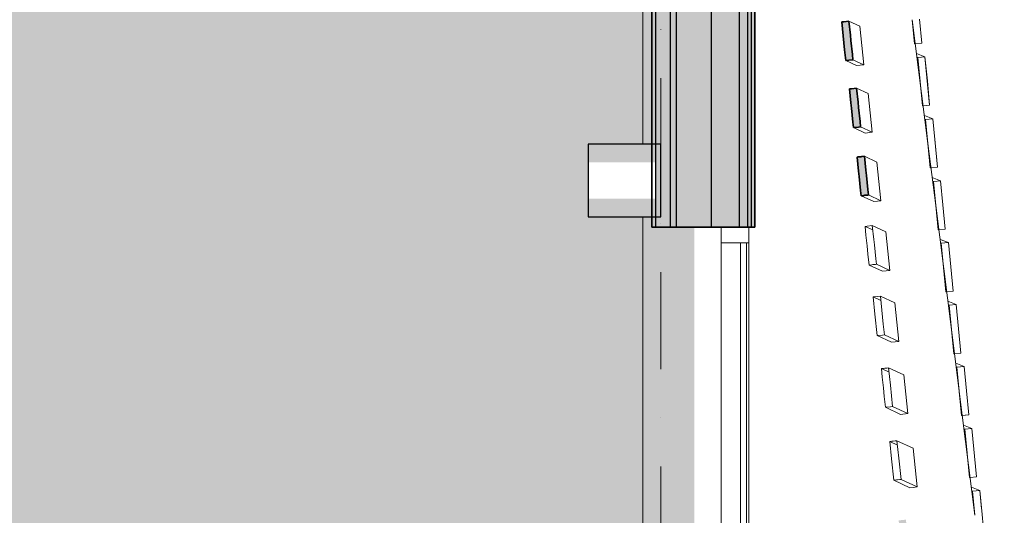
# Model space of a CAD drawing. Header units: millimetres. Extents: x -2530 to 151695, y -8763 to 71774.
# Tile 291 of 295: x 140855 to 144916, y 33369 to 35413. Entities that reach past the tile are written whole.
import ezdxf

# ---------------------------------------------------------------- set-up
doc = ezdxf.new("R2010")
doc.units = ezdxf.units.MM
doc.linetypes.add('RR_Level', pattern=[800, 400, -200, 0, -200])
for name, color, linetype, lineweight in [('A-AREA-____-PATT', 32, 'Continuous', 9), ('A-FLOR-____-OTLN', 192, 'Continuous', 18), ('A-GLAZ-CURT-MCUT', 52, 'Continuous', 13), ('A-GLAZ-CURT-OTLN', 52, 'Continuous', 13), ('A-GLAZ-CWMG-MCUT', 51, 'Continuous', 13), ('A-GLAZ-CWMG-OTLN', 51, 'Continuous', 13), ('A-WALL-____-MCUT', 113, 'Continuous', 35), ('A-WALL-____-OTLN', 113, 'Continuous', 18), ('A-WALL-____-PATT', 111, 'Continuous', 35), ('S-COLS-____-MCUT', 52, 'Continuous', 25), ('S-COLS-____-OTLN', 52, 'Continuous', 18), ('S-GRID-____-OTLN', 1, 'Continuous', 9)]:
    doc.layers.add(name, color=color, linetype=linetype, lineweight=lineweight)

# ---------------------------------------------------------------- blocks, each defined once
blk = doc.blocks.new('Rectangular Mullion - 65 x 114mm-464267-plot_V2 Copy 1')
at = {"layer": 'A-GLAZ-CWMG-MCUT', "color": 250, "lineweight": 9}
for p, q in [((-65, 57), (0, 57)), ((-65, -57), (-65, 57)), ((0, 57), (0, -57)), ((0, -57), (-65, -57))]:
    blk.add_line(p, q, dxfattribs=at)
blk = doc.blocks.new('System Panel - HR__-556139-plot_V2 Copy 1')
at = {"layer": 'A-GLAZ-CURT-MCUT', "color": 250, "lineweight": 9}
for p, q in [((685, -22.5), (-685, -22.5)), ((-685, -22.5), (-685, -47.5)), ((685, -47.5), (685, -22.5)), ((-685, -47.5), (685, -47.5))]:
    blk.add_line(p, q, dxfattribs=at)
blk = doc.blocks.new('Rectangular Mullion - 65 x 114mm-464261-plot_V2 Copy 1')
at = {"layer": 'A-GLAZ-CWMG-OTLN', "color": 250, "lineweight": 9}
for p, q in [((143748, 26992.7), (143748, 25622.7)), ((143862, 26992.7), (143862, 25622.7))]:
    blk.add_line(p, q, dxfattribs=at)
blk = doc.blocks.new('027_Gilde - ATC_FacadeModel_rvt-1-plot_V2 Copy 1')
at = {"layer": 'A-WALL-____-MCUT', "lineweight": 18}
h = blk.add_hatch(color=47, dxfattribs=at)
h.paths.add_polyline_path([(141084.5, 18458.2), (141200.4, 18489.2), (141192.6, 18518.2), (141076.7, 18487.1), (141082.4, 18466.2)])
h.paths.add_polyline_path([(141434.7, 18552), (141550.6, 18583.1), (141542.8, 18612), (141426.9, 18581), (141432.5, 18560)])
h.paths.add_polyline_path([(141768, 18641.3), (141883.9, 18672.4), (141876.2, 18701.3), (141760.3, 18670.3), (141765.9, 18649.3)])
h.paths.add_polyline_path([(142068, 18721.7), (142222.5, 18763.1), (142214.7, 18792.1), (142060.2, 18750.7), (142065.8, 18729.7)])
h.paths.add_polyline_path([(142373.7, 18803.6), (142528.3, 18845), (142520.5, 18874), (142366, 18832.6), (142372, 18809.9)])
h.paths.add_polyline_path([(142666, 18881.9), (142820.5, 18923.3), (142812.7, 18952.3), (142658.2, 18910.9), (142663.8, 18889.9)])
h.paths.add_polyline_path([(142944, 18956.4), (143098.5, 18997.8), (143090.7, 19026.8), (142936.2, 18985.4), (142941.8, 18964.4)])
h.paths.add_polyline_path([(143187.1, 19021.6), (143380.3, 19073.3), (143372.5, 19102.3), (143179.3, 19050.5), (143185.2, 19028.7)])
h.paths.add_polyline_path([(143432.4, 19087.3), (143625.6, 19139), (143617.8, 19168), (143451.4, 19123.4), (143451.4, 19123.4), (143424.6, 19116.3), (143430.5, 19094.4)])
h.paths.add_polyline_path([(143657, 19147.5), (143850.2, 19199.2), (143842.4, 19228.2), (143649.2, 19176.4), (143655.1, 19154.6)])
h.paths.add_polyline_path([(143888.1, 19209.4), (144081.3, 19261.1), (144073.5, 19290.1), (143880.3, 19238.4), (143887.9, 19209.8)])
h.paths.add_polyline_path([(144395.7, 19345.4), (144588.8, 19397.1), (144581.1, 19426.1), (144387.9, 19374.4), (144395.3, 19346.6)])
h.paths.add_polyline_path([(144651.6, 19410.6), (144842.2, 19471.2), (144833.3, 19499.1), (144642.6, 19439.2), (144651.3, 19411.4)])
h.paths.add_polyline_path([(144908.1, 19482), (145089.4, 19566.3), (145076.8, 19593.5), (144895.4, 19509.2), (144904.6, 19489.5)])
h.paths.add_polyline_path([(144998.7, 19539.8), (144986.1, 19551.4), (144986.1, 19551.4)])
h.paths.add_polyline_path([(145383.7, 19716.5), (145513.4, 19868.8), (145490.4, 19888.4), (145360.7, 19736.1), (145382.1, 19717.8)])
h.paths.add_polyline_path([(145574.9, 19898.8), (145665.8, 20077.2), (145639.6, 20088.6), (145548, 19913.1), (145573.6, 19899.4)])
h.paths.add_polyline_path([(145885.5, 20606), (145899.5, 20807.4), (145868.9, 20809.9), (145856.2, 20609.4), (145877, 20607)])
h.paths.add_polyline_path([(145915.4, 20868.4), (145911.4, 21071), (145879.8, 21071.9), (145883.7, 20869.5), (145914.3, 20868.5)])
h.paths.add_polyline_path([(145847.3, 21392.6), (145878.8, 21394.1), (145857.7, 21596.4), (145826.1, 21594.8), (145847.2, 21392.7)])
h.paths.add_polyline_path([(145817.4, 21653.7), (145848.7, 21656.6), (145827.7, 21857.4), (145796.3, 21855.8), (145817.4, 21653.7)])
h.paths.add_polyline_path([(145757.6, 22175.7), (145788.8, 22178.8), (145767.9, 22379.4), (145736.5, 22377.7), (145757.6, 22175.8)])
h.paths.add_polyline_path([(145727.7, 22436.8), (145759.1, 22438.5), (145738, 22640.4), (145706.7, 22638.7), (145727.6, 22437.5)])
h.paths.add_polyline_path([(145697.9, 22697.8), (145729.1, 22699.6), (145708.1, 22901.4), (145676.8, 22899.6), (145697.9, 22697.8)])
h.paths.add_polyline_path([(145668, 22958.9), (145699.2, 22960.6), (145678.1, 23162.3), (145646.9, 23160.5), (145668, 22958.9)])
h.paths.add_polyline_path([(145638.1, 23219.9), (145669.3, 23221.7), (145648.2, 23423.3), (145617, 23421.5), (145638.1, 23219.9)])
h.paths.add_polyline_path([(145608.2, 23480.9), (145639.4, 23482.8), (145618.3, 23684.3), (145587.2, 23682.5), (145608.2, 23481)])
h.paths.add_polyline_path([(145578.3, 23742), (145609.4, 23743.9), (145588.4, 23945.3), (145557.3, 23943.4), (145578.3, 23742.7)])
h.paths.add_polyline_path([(145519.1, 24259), (145550.2, 24261), (145529.2, 24462.3), (145498.1, 24460.3), (145519.1, 24259)])
h.paths.add_polyline_path([(145460.8, 24768.6), (145491.8, 24770.7), (145470.8, 24971.8), (145439.8, 24969.8), (145460.8, 24768.6)])
h.paths.add_polyline_path([(145431.1, 25028), (145462, 25030.1), (145441, 25231.2), (145410.1, 25229.1), (145431, 25029.6)])
h.paths.add_polyline_path([(145370.7, 25556.2), (145401.5, 25558.4), (145380.5, 25759.3), (145349.7, 25757.1), (145370.5, 25557.8)])
h.paths.add_polyline_path([(145339.9, 25825.1), (145370.7, 25827.3), (145349.7, 26028.2), (145318.9, 26026), (145339.7, 25826.7)])
h.paths.add_polyline_path([(145306.6, 26117.6), (145337.4, 26119.8), (145320.6, 26280.5), (145289.8, 26278.2), (145306.6, 26117.6)])
h.paths.add_polyline_path([(145275, 26393.6), (145305.7, 26395.9), (145289, 26556.4), (145258.3, 26554.1), (145274.9, 26394.6)])
h.paths.add_polyline_path([(145210.5, 26957), (145241.2, 26959.4), (145224.4, 27119.8), (145193.8, 27117.4), (145210.4, 26958.7)])
h.paths.add_polyline_path([(145177.6, 27244.6), (145208.2, 27247), (145191.5, 27407.3), (145160.9, 27404.9), (145177.5, 27245.4)])
h.paths.add_polyline_path([(145144.2, 27536.2), (145174.8, 27538.6), (145158, 27698.9), (145127.5, 27696.4), (145144.1, 27537.9)])
h.paths.add_polyline_path([(145076.1, 28131.5), (145106.6, 28134), (145089.8, 28294.2), (145059.4, 28291.7), (145075.9, 28133.3)])
h.paths.add_polyline_path([(145004, 28762.7), (145034.3, 28766.5), (145021.9, 28885.3), (144991.5, 28882.7), (145004, 28763.4)])
h.paths.add_polyline_path([(144968.4, 29073.9), (144998.8, 29076.5), (144986.3, 29196.5), (144955.9, 29193.9), (144968.4, 29073.9)])
h.paths.add_polyline_path([(144896, 29706.4), (144926.3, 29709.1), (144913.8, 29829), (144883.5, 29826.4), (144896, 29706.4)])
h.paths.add_polyline_path([(144859.4, 30026.8), (144889.6, 30029.5), (144875.1, 30149.2), (144846.8, 30146.7), (144859.4, 30026.8)])
h.paths.add_polyline_path([(144822.4, 30349.2), (144852.7, 30351.9), (144840.2, 30471.8), (144809.9, 30469), (144822.4, 30349.2)])
h.paths.add_polyline_path([(144600.5, 32288.6), (144630.5, 32291.5), (144618, 32411.1), (144588, 32408.2), (144600.3, 32289.9)])
h.paths.add_polyline_path([(144564.2, 32605.7), (144594.2, 32608.6), (144581.7, 32728.2), (144551.7, 32725.3), (144564.2, 32605.7)])
h.paths.add_polyline_path([(144492.8, 33228.9), (144522.8, 33231.9), (144510.3, 33351.4), (144480.3, 33348.5), (144492.8, 33228.9)])
h.paths.add_polyline_path([(144325.7, 34687), (144355.7, 34690), (144339, 34849.3), (144309.1, 34846.3), (144325.7, 34687)])
h.paths.add_polyline_path([(144293.6, 34967.8), (144323.5, 34970.9), (144306.8, 35130.1), (144276.9, 35127.1), (144293.3, 34970)])
h.paths.add_polyline_path([(144262, 35243.9), (144291.9, 35247), (144274.3, 35406.1), (144245.3, 35403.2), (144261.8, 35245.3)])
h.paths.add_polyline_path([(144142.8, 36283.1), (144172.7, 36286.2), (144150.9, 36485.1), (144122, 36482.1), (144142.7, 36283.8)])
h.paths.add_polyline_path([(144054.6, 37054), (144084.4, 37057.1), (144063.7, 37256.1), (144033.8, 37253), (144054.3, 37056.3)])
h.paths.add_polyline_path([(143953.4, 38211.2), (143953.4, 38211.2), (143949.3, 38227)])
h.paths.add_polyline_path([(143935.1, 38098), (143964.9, 38101.2), (143943.4, 38300), (143914.3, 38297), (143934.9, 38099.4)])
h.paths.add_polyline_path([(143887.5, 38621.3), (143905.2, 38623.2), (143884.4, 38822.1), (143854.6, 38818.9), (143873.8, 38650), (143887.5, 38649.1), (143887.5, 38622.3)])
at = {"layer": 'A-WALL-____-OTLN', "lineweight": 5}
blk.add_hatch(color=67, dxfattribs=at).paths.add_polyline_path([(143850, 34557.7), (143857.5, 34557.7), (143857.5, 38650), (143822.5, 38650), (143822.5, 34557.7)])
at = {"layer": 'A-WALL-____-OTLN'}
blk.add_hatch(color=47, dxfattribs=at).paths.add_polyline_path([(143887.5, 34557.7), (143887.5, 38650), (143872.5, 38650), (143872.5, 34557.7)])
at = {"layer": 'A-WALL-____-PATT', "lineweight": 5}
h = blk.add_hatch(color=67, dxfattribs=at)
h.paths.add_polyline_path([(143462.5, 34557.7), (143477.5, 34557.7), (143477.5, 34600), (143462.5, 34600)])
h.paths.add_polyline_path([(143477.5, 34900), (143477.5, 38200), (143462.5, 38200), (143462.5, 34900)])
h.paths.add_polyline_path([(143462.5, 38500), (143477.5, 38500), (143477.5, 38650), (143462.5, 38650)])
for points in [[(143537.5, 34557.7), (143537.5, 38650), (143477.5, 38650), (143477.5, 34557.7), (143512.6, 34557.7)], [(143537.5, 34557.7), (143562.5, 34557.7), (143562.5, 38650), (143537.5, 38650), (143537.5, 34665)], [(143707.5, 34557.7), (143707.5, 38650), (143562.5, 38650), (143562.5, 34557.7)], [(143822.5, 34557.7), (143822.5, 38650), (143707.5, 38650), (143707.5, 34557.7), (143778.2, 34557.7)], [(143862, 34557.7), (143872.5, 34557.7), (143872.5, 38650), (143857.5, 38650), (143857.5, 34557.7)]]:
    blk.add_hatch(color=67, dxfattribs=at).paths.add_polyline_path(points)
at = {"layer": 'A-FLOR-____-OTLN', "color": 90}
for p, q in [((144601.2, 34902), (144536.7, 35412.4)), ((144633.5, 34646.6), (144601.2, 34901.6)), ((144698, 34135.9), (144633.5, 34646.2)), ((144730.3, 33880.5), (144698.1, 34135.5)), ((144794.9, 33369.4), (144730.4, 33880.1))]:
    blk.add_line(p, q, dxfattribs=at)
at = {"layer": 'A-WALL-____-MCUT', "color": 130}
for p, q in [((143462.5, 38650), (143462.5, 34557.7)), ((143887.5, 34557.7), (143887.5, 38650)), ((144245.3, 35403.2), (144253.6, 35404)), ((144257.4, 35288), (144245.3, 35403.2)), ((144253.6, 35404), (144275.3, 35406.2)), ((144275.3, 35406.2), (144281.3, 35348.5)), ((144281.3, 35348.5), (144283.6, 35326.6)), ((144283.6, 35326.6), (144289.6, 35268.9)), ((144262, 35243.9), (144257.4, 35288)), ((144289.6, 35268.9), (144291.9, 35247)), ((144275.4, 35245.3), (144262, 35243.9)), ((144291.9, 35247), (144275.4, 35245.3)), ((144285.2, 35127.9), (144306.9, 35130.1)), ((144306.9, 35130.1), (144312.9, 35072.5)), ((144276.9, 35127.1), (144285.2, 35127.9)), ((144283, 35069.5), (144276.9, 35127.1)), ((144285.3, 35047.5), (144283, 35069.5)), ((144312.9, 35072.5), (144315.2, 35050.5)), ((144315.2, 35050.5), (144321.2, 34992.8)), ((144291.3, 34989.9), (144285.3, 35047.5)), ((144293.6, 34967.8), (144291.3, 34989.9)), ((144315.2, 34970), (144293.6, 34967.8)), ((144323.5, 34970.9), (144315.2, 34970)), ((144321.2, 34992.8), (144323.5, 34970.9)), ((144309.1, 34846.3), (144313.2, 34846.7)), ((144315.1, 34788.6), (144309.1, 34846.3)), ((144313.2, 34846.7), (144324.1, 34847.8)), ((144324.1, 34847.8), (144328.2, 34848.2)), ((144328.2, 34848.2), (144339, 34849.3)), ((144339, 34849.3), (144345, 34791.6)), ((144317.4, 34766.6), (144315.1, 34788.6)), ((144323.4, 34709), (144317.4, 34766.6)), ((144345, 34791.6), (144347.3, 34769.6)), ((144347.3, 34769.6), (144353.4, 34711.9)), ((144325.7, 34687), (144323.4, 34709)), ((144336.6, 34688.1), (144325.7, 34687)), ((144340.7, 34688.5), (144336.6, 34688.1)), ((144351.5, 34689.6), (144340.7, 34688.5)), ((144355.7, 34690), (144351.5, 34689.6)), ((144353.4, 34711.9), (144355.7, 34690)), ((143462.5, 34557.7), (143887.5, 34557.7))]:
    blk.add_line(p, q, dxfattribs=at)
at = {"layer": 'A-WALL-____-MCUT', "color": 170, "lineweight": 25}
for p, q in [((143477.5, 38650), (143477.5, 34557.7)), ((143537.5, 38650), (143537.5, 34557.7)), ((143562.5, 38650), (143562.5, 34557.7)), ((143707.5, 38650), (143707.5, 34557.7)), ((143822.5, 38650), (143822.5, 34557.7)), ((143857.5, 38650), (143857.5, 34557.7)), ((143872.5, 38650), (143872.5, 34557.7))]:
    blk.add_line(p, q, dxfattribs=at)
at = {"layer": 'A-WALL-____-OTLN', "color": 90}
for p, q in [((143425, 34900), (143425, 38200)), ((144576, 35315.5), (144566.3, 35415.2)), ((144566.3, 35415.2), (144576, 35315.5)), ((144245.3, 35403.2), (144253.6, 35404)), ((144245.3, 35403.2), (144257.4, 35288)), ((144275.2, 35406.2), (144253.6, 35404)), ((144281.3, 35348.5), (144275.2, 35406.2)), ((144319.9, 35385.4), (144275.2, 35406.2)), ((144336.6, 35226.2), (144319.9, 35385.4)), ((144319.9, 35385.4), (144328.3, 35305.8)), ((144536.6, 35412.4), (144546.3, 35312.6)), ((144536.6, 35412.4), (144546.3, 35312.6)), ((144283.6, 35326.6), (144281.3, 35348.5)), ((144289.6, 35268.9), (144283.6, 35326.6)), ((144336.6, 35226.2), (144328.3, 35305.8)), ((144549.2, 35312.9), (144546.3, 35312.6)), ((144549.2, 35312.9), (144546.3, 35312.6)), ((144576, 35315.5), (144549.2, 35312.9)), ((144576, 35315.5), (144549.2, 35312.9)), ((144257.4, 35288), (144262, 35243.9)), ((144289.6, 35268.9), (144291.9, 35247)), ((144588.9, 35259.6), (144554.2, 35273.4)), ((144554.2, 35273.4), (144588.9, 35259.6)), ((144556.2, 35258), (144559.3, 35256.7)), ((144559.3, 35256.7), (144556.2, 35258)), ((144574.1, 35258.2), (144559.3, 35256.7)), ((144559.3, 35256.7), (144574.1, 35258.2)), ((144568.9, 35157.3), (144559.3, 35256.7)), ((144559.3, 35256.7), (144568.9, 35157.3)), ((144574.1, 35258.2), (144588.9, 35259.6)), ((144574.1, 35258.2), (144588.9, 35259.6)), ((144608.2, 35060.1), (144588.9, 35259.6)), ((144598.6, 35159.9), (144588.9, 35259.6)), ((144262, 35243.9), (144275.4, 35245.3)), ((144262, 35243.9), (144306.8, 35223.1)), ((144306.8, 35223.1), (144262, 35243.9)), ((144275.4, 35245.3), (144291.9, 35247)), ((144336.6, 35226.2), (144291.9, 35247)), ((144336.6, 35226.2), (144291.9, 35247)), ((144336.6, 35226.2), (144306.8, 35223.1)), ((144306.9, 35130.1), (144285.2, 35127.9)), ((144312.9, 35072.5), (144306.9, 35130.1)), ((144355, 35107.7), (144306.9, 35130.1)), ((144578.6, 35057.2), (144568.9, 35157.2)), ((144568.9, 35157.2), (144578.6, 35057.2)), ((144608.2, 35060.1), (144598.6, 35159.9)), ((144276.9, 35127.1), (144285.2, 35127.9)), ((144276.9, 35127.1), (144283, 35069.5)), ((144355, 35107.7), (144363.3, 35028.1)), ((144285.3, 35047.5), (144283, 35069.5)), ((144315.2, 35050.5), (144312.9, 35072.5)), ((144321.2, 34992.8), (144315.2, 35050.5)), ((144578.6, 35057.2), (144581.5, 35057.5)), ((144581.5, 35057.5), (144578.6, 35057.2)), ((144581.5, 35057.5), (144593.4, 35058.7)), ((144593.4, 35058.7), (144581.5, 35057.5)), ((144608.2, 35060.1), (144593.4, 35058.7)), ((144593.4, 35058.7), (144608.2, 35060.1)), ((144285.3, 35047.5), (144291.3, 34989.9)), ((144371.7, 34948.5), (144363.3, 35028.1)), ((144621.2, 35004.2), (144586.5, 35018)), ((144586.5, 35018), (144621.2, 35004.2)), ((144293.6, 34967.8), (144291.3, 34989.9)), ((144293.6, 34967.8), (144315.2, 34970)), ((144293.6, 34967.8), (144341.9, 34945.3)), ((144315.2, 34970), (144323.5, 34970.9)), ((144321.2, 34992.8), (144323.5, 34970.9)), ((144371.7, 34948.5), (144323.5, 34970.9)), ((144588.5, 35002.6), (144591.5, 35001.4)), ((144591.5, 35001.4), (144588.5, 35002.6)), ((144621.2, 35004.2), (144591.5, 35001.4)), ((144591.5, 35001.4), (144621.2, 35004.2)), ((144601.2, 34902), (144591.5, 35001.4)), ((144591.5, 35001.4), (144601.2, 34902)), ((144640.5, 34804.7), (144621.2, 35004.2)), ((144630.8, 34904.5), (144621.2, 35004.2)), ((144371.7, 34948.5), (144341.9, 34945.3)), ((144610.9, 34801.8), (144601.2, 34901.6)), ((144601.2, 34901.6), (144610.9, 34801.8)), ((144640.5, 34804.7), (144630.8, 34904.5)), ((144309.1, 34846.3), (144313.2, 34846.7)), ((144309.1, 34846.3), (144315.1, 34788.6)), ((144324.1, 34847.8), (144313.2, 34846.7)), ((144328.2, 34848.2), (144324.1, 34847.8)), ((144339, 34849.3), (144328.2, 34848.2)), ((144345, 34791.6), (144339, 34849.3)), ((144390.7, 34825.2), (144339, 34849.3)), ((144407.4, 34665.9), (144390.7, 34825.2)), ((144390.7, 34825.2), (144399.1, 34745.6)), ((144640.5, 34804.7), (144613.8, 34802.1)), ((144640.5, 34804.7), (144613.8, 34802.1)), ((144317.4, 34766.6), (144315.1, 34788.6)), ((144317.4, 34766.6), (144323.4, 34709)), ((144347.3, 34769.6), (144345, 34791.6)), ((144353.4, 34711.9), (144347.3, 34769.6)), ((144613.8, 34802.1), (144610.9, 34801.8)), ((144613.8, 34802.1), (144610.9, 34801.8)), ((144407.4, 34665.9), (144399.1, 34745.6)), ((144618.8, 34762.5), (144653.4, 34748.9)), ((144618.8, 34762.5), (144653.4, 34748.9)), ((144623.8, 34746), (144620.7, 34747.2)), ((144620.7, 34747.2), (144623.8, 34746)), ((144623.8, 34746), (144653.4, 34748.9)), ((144623.8, 34746), (144638.6, 34747.5)), ((144633.5, 34646.6), (144623.8, 34746)), ((144623.8, 34746), (144633.5, 34646.6)), ((144638.6, 34747.5), (144653.4, 34748.9)), ((144653.4, 34748.9), (144663.1, 34649.1)), ((144663.1, 34649.1), (144653.4, 34748.9)), ((144325.7, 34687), (144323.4, 34709)), ((144325.7, 34687), (144336.6, 34688.1)), ((144325.7, 34687), (144377.6, 34662.8)), ((144340.7, 34688.5), (144336.6, 34688.1)), ((144340.7, 34688.5), (144351.5, 34689.6)), ((144351.5, 34689.6), (144355.7, 34690)), ((144355.7, 34690), (144353.4, 34711.9)), ((144407.4, 34665.9), (144355.7, 34690)), ((144392.5, 34664.4), (144377.6, 34662.8)), ((144407.4, 34665.9), (144392.5, 34664.4)), ((144633.5, 34646.2), (144643.2, 34546.4)), ((144633.5, 34646.2), (144643.2, 34546.4)), ((144672.8, 34549.3), (144663.1, 34649.1)), ((144672.8, 34549.3), (144663.1, 34649.1)), ((143425, 31150), (143425, 34600)), ((144350.1, 34561.4), (144341.8, 34560.5)), ((144371.7, 34563.5), (144350.1, 34561.4)), ((144377.8, 34505.8), (144371.7, 34563.5)), ((144427.1, 34537.8), (144371.7, 34563.5)), ((144341.8, 34560.5), (144345.5, 34524.9)), ((144341.8, 34560.5), (144373.6, 34545.7)), ((144373.6, 34545.7), (144341.8, 34560.5)), ((144345.5, 34524.9), (144350.1, 34480.9)), ((144427.1, 34537.8), (144435.4, 34458.1)), ((144646.1, 34546.7), (144643.2, 34546.4)), ((144646.1, 34546.7), (144643.2, 34546.4)), ((144672.8, 34549.3), (144646.1, 34546.7)), ((144672.8, 34549.3), (144646.1, 34546.7)), ((144350.1, 34480.9), (144353.8, 34445.3)), ((144380.1, 34483.9), (144377.8, 34505.8)), ((144386.1, 34426.2), (144380.1, 34483.9)), ((144685.6, 34493.5), (144651.1, 34507)), ((144685.6, 34493.5), (144651.1, 34507)), ((144656.1, 34490.7), (144653, 34491.9)), ((144656.1, 34490.7), (144653, 34491.9)), ((144685.6, 34493.5), (144656.1, 34490.7)), ((144656.1, 34490.7), (144685.6, 34493.5)), ((144656.1, 34490.7), (144665.8, 34391.1)), ((144656.1, 34490.7), (144665.8, 34391.1)), ((144705.1, 34293.9), (144685.6, 34493.5)), ((144685.6, 34493.5), (144705.1, 34293.9)), ((144353.8, 34445.3), (144358.4, 34401.2)), ((144443.7, 34378.5), (144435.4, 34458.1)), ((144358.4, 34401.2), (144369.3, 34402.3)), ((144414, 34375.4), (144358.4, 34401.2)), ((144414, 34375.4), (144358.4, 34401.2)), ((144373.4, 34402.7), (144369.3, 34402.3)), ((144373.4, 34402.7), (144384.3, 34403.8)), ((144384.3, 34403.8), (144388.4, 34404.2)), ((144388.4, 34404.2), (144386.1, 34426.2)), ((144443.7, 34378.5), (144388.4, 34404.2)), ((144414, 34375.4), (144443.7, 34378.5)), ((144414, 34375.4), (144428.8, 34376.9)), ((144443.7, 34378.5), (144428.8, 34376.9)), ((144665.8, 34391), (144675.5, 34291)), ((144665.8, 34391), (144675.5, 34291)), ((144678.4, 34291.3), (144675.5, 34291)), ((144678.4, 34291.3), (144675.5, 34291)), ((144705.1, 34293.9), (144678.4, 34291.3)), ((144705.1, 34293.9), (144678.4, 34291.3)), ((144375.1, 34269.8), (144391.6, 34271.4)), ((144375.1, 34269.8), (144382.5, 34198.6)), ((144375.1, 34269.8), (144406.9, 34255)), ((144405, 34272.7), (144391.6, 34271.4)), ((144464, 34245.3), (144405, 34272.7)), ((144464, 34245.3), (144405, 34272.7)), ((144417.1, 34157.3), (144405, 34272.7)), ((144480.7, 34086), (144464, 34245.3)), ((144683.4, 34251.6), (144717.8, 34238.2)), ((144683.4, 34251.6), (144717.8, 34238.2)), ((144685.3, 34236.5), (144688.3, 34235.3)), ((144685.3, 34236.5), (144688.3, 34235.3)), ((144688.3, 34235.3), (144717.8, 34238.2)), ((144688.3, 34235.3), (144717.8, 34238.2)), ((144727.6, 34138.3), (144717.8, 34238.2)), ((144727.6, 34138.3), (144717.8, 34238.2)), ((144382.5, 34198.6), (144391.7, 34110.4)), ((144698, 34135.9), (144688.3, 34235.3)), ((144688.3, 34235.3), (144698.1, 34135.7)), ((144421.7, 34113.4), (144417.1, 34157.3)), ((144707.8, 34035.6), (144698.1, 34135.5)), ((144698.1, 34135.5), (144707.8, 34035.6)), ((144737.3, 34038.5), (144727.6, 34138.3)), ((144391.7, 34110.4), (144413.4, 34112.6)), ((144450.9, 34082.9), (144391.7, 34110.4)), ((144450.9, 34082.9), (144391.7, 34110.4)), ((144413.4, 34112.6), (144421.7, 34113.4)), ((144480.7, 34086), (144421.7, 34113.4)), ((144450.9, 34082.9), (144480.7, 34086)), ((144710.7, 34035.9), (144707.8, 34035.6)), ((144710.7, 34035.9), (144707.8, 34035.6)), ((144737.3, 34038.5), (144710.7, 34035.9)), ((144737.3, 34038.5), (144710.7, 34035.9)), ((144715.7, 33996.2), (144750.1, 33982.8)), ((144750.1, 33982.8), (144715.7, 33996.2)), ((144408.9, 33974), (144417.2, 33974.9)), ((144408.9, 33974), (144412.6, 33938.4)), ((144408.9, 33974), (144440.8, 33959.2)), ((144423.9, 33975.5), (144417.2, 33974.9)), ((144423.9, 33975.5), (144432.2, 33976.4)), ((144438.9, 33977), (144432.2, 33976.4)), ((144446.4, 33905.4), (144438.9, 33977)), ((144501.6, 33947.9), (144438.9, 33977)), ((144720.6, 33980), (144717.6, 33981.2)), ((144717.6, 33981.2), (144720.6, 33980)), ((144720.6, 33980), (144750.1, 33982.8)), ((144720.6, 33980), (144735.3, 33981.4)), ((144730.3, 33880.5), (144720.6, 33980)), ((144720.6, 33980), (144730.3, 33880.5)), ((144735.3, 33981.4), (144750.1, 33982.8)), ((144750.1, 33982.8), (144759.8, 33882.9)), ((144759.8, 33882.9), (144750.1, 33982.8)), ((144412.6, 33938.4), (144417.3, 33894.4)), ((144518.3, 33788.5), (144501.6, 33947.9)), ((144417.3, 33894.4), (144421, 33858.8)), ((144446.4, 33905.4), (144455.6, 33817.7)), ((144730.4, 33880.1), (144740.1, 33780.2)), ((144730.4, 33880.1), (144740.1, 33780.2)), ((144769.6, 33783.1), (144759.8, 33882.9)), ((144759.8, 33882.9), (144769.6, 33783.1)), ((144421, 33858.8), (144425.6, 33814.7)), ((144425.6, 33814.7), (144447.3, 33816.8)), ((144488.5, 33785.4), (144425.6, 33814.7)), ((144488.5, 33785.4), (144425.6, 33814.7)), ((144447.3, 33816.8), (144455.6, 33817.7)), ((144518.3, 33788.5), (144455.6, 33817.7)), ((144518.3, 33788.5), (144455.6, 33817.7)), ((144488.5, 33785.4), (144518.3, 33788.5)), ((144740.1, 33780.2), (144743, 33780.5)), ((144743, 33780.5), (144740.1, 33780.2)), ((144769.6, 33783.1), (144743, 33780.5)), ((144743, 33780.5), (144754.9, 33781.6)), ((144769.6, 33783.1), (144754.9, 33781.6)), ((144782.3, 33727.5), (144748, 33740.8)), ((144782.3, 33727.5), (144748, 33740.8)), ((144752.9, 33724.6), (144749.9, 33725.8)), ((144752.9, 33724.6), (144749.9, 33725.8)), ((144782.3, 33727.5), (144752.9, 33724.6)), ((144752.9, 33724.6), (144782.3, 33727.5)), ((144752.9, 33724.6), (144762.6, 33625)), ((144752.9, 33724.6), (144762.6, 33625)), ((144801.9, 33527.6), (144782.3, 33727.5)), ((144782.3, 33727.5), (144801.9, 33527.6)), ((144443.3, 33673.5), (144451.6, 33674.4)), ((144443.3, 33673.5), (144450.8, 33602.3)), ((144443.3, 33673.5), (144475.2, 33658.7)), ((144458.3, 33675), (144451.6, 33674.4)), ((144458.3, 33675), (144466.6, 33675.8)), ((144473.3, 33676.5), (144466.6, 33675.8)), ((144480.8, 33604.9), (144473.3, 33676.5)), ((144539.8, 33645.6), (144473.3, 33676.5)), ((144556.5, 33486.2), (144539.8, 33645.6)), ((144450.8, 33602.3), (144460, 33514.1)), ((144480.8, 33604.9), (144490, 33517.1)), ((144762.6, 33624.8), (144772.4, 33524.8)), ((144762.6, 33624.8), (144772.4, 33524.8)), ((144460, 33514.1), (144470.8, 33515.2)), ((144526.8, 33483.1), (144460, 33514.1)), ((144526.8, 33483.1), (144460, 33514.1)), ((144475, 33515.6), (144470.8, 33515.2)), ((144475, 33515.6), (144485.8, 33516.7)), ((144485.8, 33516.7), (144490, 33517.1)), ((144556.5, 33486.2), (144490, 33517.1)), ((144556.5, 33486.2), (144490, 33517.1)), ((144775.3, 33525.1), (144772.4, 33524.8)), ((144775.3, 33525.1), (144772.4, 33524.8)), ((144801.9, 33527.6), (144775.3, 33525.1)), ((144801.9, 33527.6), (144775.3, 33525.1)), ((144526.8, 33483.1), (144541.6, 33484.6)), ((144556.5, 33486.2), (144541.6, 33484.6)), ((144780.3, 33485.3), (144814.5, 33472.2)), ((144780.3, 33485.3), (144814.5, 33472.2)), ((144782.2, 33470.4), (144785.1, 33469.3)), ((144782.2, 33470.4), (144785.1, 33469.3)), ((144785.1, 33469.3), (144814.5, 33472.2)), ((144785.1, 33469.3), (144814.5, 33472.2)), ((144794.9, 33369.5), (144785.1, 33469.3)), ((144785.1, 33469.3), (144794.9, 33369.6)), ((144821.9, 33396.7), (144814.5, 33472.2)), ((144824.3, 33372.2), (144814.5, 33472.2)), ((144834.1, 33272.2), (144824.3, 33372.2)), ((144834.1, 33272.2), (144824.3, 33372.2))]:
    blk.add_line(p, q, dxfattribs=at)
at = {"layer": 'A-GLAZ-CURT-OTLN', "color": 90, "lineweight": 18, "rotation": 90.00000000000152}
blk.add_blockref('System Panel - HR__-556139-plot_V2 Copy 1', (143805, 33807.7), dxfattribs=at)
at = {"layer": 'A-GLAZ-CWMG-OTLN', "color": 90, "lineweight": 18, "extrusion": (0, 0, -1), "rotation": 89.99999999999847}
blk.add_blockref('Rectangular Mullion - 65 x 114mm-464267-plot_V2 Copy 1', (-143805, 34557.7), dxfattribs=at)
at = {"layer": 'A-GLAZ-CWMG-OTLN', "color": 90, "lineweight": 18}
blk.add_blockref('Rectangular Mullion - 65 x 114mm-464261-plot_V2 Copy 1', (0, 7500), dxfattribs=at)
blk = doc.blocks.new('NLRS_28_SC_LIB_kolom recht_generiek_ISR - kolom beton_ONTWERP-6193513-plot_V2 Copy 1')
at = {"layer": 'S-COLS-____-OTLN', "lineweight": 13}
h = blk.add_hatch(color=256, dxfattribs=at)
h.paths.add_polyline_path([(-150, -150), (150, -150), (150, -75), (-150, -75)])
h.paths.add_polyline_path([(-150, 75), (150, 75), (150, 150), (-150, 150)])
at = {"layer": 'S-COLS-____-MCUT'}
for p, q in [((150, 150), (-150, 150)), ((-150, 150), (-150, -150)), ((150, -150), (150, 150)), ((-150, -150), (150, -150))]:
    blk.add_line(p, q, dxfattribs=at)

msp = doc.modelspace()

# ---------------------------------------------------------------- hatches: boundary and pattern name
at = {"layer": 'A-AREA-____-PATT', "transparency": 33554509}
h = msp.add_hatch(color=10, dxfattribs=at)
h.paths.add_polyline_path([(136926.9646, 28225), (143462.5, 28225), (143462.5, 30850), (143200, 30850), (143200, 31150), (143462.5, 31150), (143462.5, 31557.6603), (143637.5, 31557.6603), (143637.5, 34557.6603), (143462.5, 34557.6603), (143462.5, 34600), (143200, 34600), (143200, 34900), (143462.5, 34900), (143462.5, 38200), (143200, 38200), (143200, 38637.5), (136075, 38637.5), (136075, 38500), (136150, 38500), (136150, 38200), (136075, 38200), (136075, 30925), (136060, 30925), (136060, 30875), (136012.5, 30875), (136012.5, 30475), (136060, 30475), (136060, 30425), (136000, 30425), (136000, 29375), (136060, 29375), (136060, 29325), (136075, 29325), (136075, 28850), (136150, 28850), (136150, 28550), (136075, 28550), (136075, 28225), (136200, 28225)])
h.paths.add_polyline_path([(137046.2193, 31607.5842), (137046.2193, 31607.5928), (137046.2251, 31607.5943)])
h.paths.add_polyline_path([(136628.7618, 31769.0869), (136628.7597, 31769.0915), (136628.7597, 31786.1858)])
h.paths.add_polyline_path([(136631.7462, 31811.4684), (136631.7448, 31813.1861), (136631.7492, 31813.1892)])
h.paths.add_polyline_path([(136594.1658, 31853.183), (136594.1582, 31853.1843), (136594.1658, 31856.183)])
h.paths.add_polyline_path([(136594.1614, 31891.183), (136594.1567, 31891.183), (136594.1614, 31894.1832)])
h.paths.add_polyline_path([(136669.5915, 31934.1892), (136669.5995, 31934.1905), (136685.5216, 31934.1905)])
h.paths.add_polyline_path([(136612.8081, 31938.1845), (136612.8034, 31938.1858), (136612.8078, 31941.1845)])
h.paths.add_polyline_path([(136612.8034, 31941.1801), (136612.7994, 31941.1845), (136612.8065, 31957.1845)])
h.paths.add_polyline_path([(136594.1533, 31951.1798), (136594.1488, 31951.183), (136594.1567, 31951.1832)])
h.paths.add_polyline_path([(136669.5915, 31988.1892), (136669.5848, 31988.1905), (136669.5915, 31991.1892)])
h.paths.add_polyline_path([(136583.9151, 32005.1821), (136583.9107, 32005.1843), (136583.9136, 32008.1828)])
h.paths.add_polyline_path([(136612.794, 32089.6843), (136612.7994, 32089.6845), (136610.3897, 32089.6843)])
h.paths.add_polyline_path([(136594.1463, 32108.6801), (136594.1517, 32108.683), (136594.1463, 32119.008)])
h.paths.add_polyline_path([(136647.9581, 32128.5241), (136647.9528, 32128.5241), (136647.9573, 32135.0124)])
h.paths.add_polyline_path([(136669.5763, 32154.0142), (136669.5718, 32157.0126), (136669.5763, 32157.0142)])
h.paths.add_polyline_path([(136685.8082, 32173.0142), (136669.5763, 32173.0098), (136669.5763, 32173.0155)])
h.paths.add_polyline_path([(136594.141, 32192.0036), (136594.141, 32192.0093), (136610.3745, 32192.008)])
h.paths.add_polyline_path([(137047.2179, 32172.7343), (137047.2179, 32172.7429), (137047.2237, 32172.7444)])
h.paths.add_polyline_path([(137046.2193, 33407.5842), (137046.2193, 33407.5928), (137046.2251, 33407.5943)])
h.paths.add_polyline_path([(136594.1614, 33490.5343), (136610.1282, 33490.5343), (136610.1329, 33490.5343), (136591.9144, 33490.5343)])
h.paths.add_polyline_path([(136685.5449, 33610.1905), (136685.5386, 33610.1905), (136685.5449, 33613.1892)])
h.paths.add_polyline_path([(136594.1658, 33653.183), (136594.1582, 33653.1843), (136594.1658, 33656.183)])
h.paths.add_polyline_path([(136636.7221, 33713.183), (136636.7256, 33713.1865), (136647.6978, 33713.1874)])
h.paths.add_polyline_path([(136612.8094, 33738.1845), (136612.8031, 33738.1858), (136612.8078, 33741.1845)])
h.paths.add_polyline_path([(136549.0589, 33748.1793), (136549.0567, 33748.1843), (136583.9185, 33748.1821)])
h.paths.add_polyline_path([(136594.145, 33770.1731), (136594.1466, 33770.183), (136594.1488, 33770.177)])
h.paths.add_polyline_path([(136647.6916, 33800.1874), (136647.688, 33803.1874), (136647.6944, 33803.1861)])
h.paths.add_polyline_path([(136685.5259, 33815.1905), (136685.5216, 33815.187), (136685.5216, 33818.1905)])
h.paths.add_polyline_path([(136583.9151, 33805.1821), (136583.9107, 33805.1843), (136583.9136, 33808.1828)])
h.paths.add_polyline_path([(136685.5282, 33908.6892), (136685.5216, 33908.6905), (136685.5216, 33919.0142)])
h.paths.add_polyline_path([(136610.3806, 33919.0142), (136610.3756, 33919.0142), (136610.3777, 33935.008)])
h.paths.add_polyline_path([(137047.2179, 33972.7343), (137047.2179, 33972.7429), (137047.2237, 33972.7444)])
h.paths.add_polyline_path([(136000, 34540.3167), (136002.7875, 34540.3167), (136002.7875, 34711.7667), (136028.1875, 34711.7667), (136028.1875, 36337.3667), (136002.7875, 36337.3667), (136002.7875, 36508.8167), (136000, 36508.8167), (136000, 34664.9704)])
h.paths.add_polyline_path([(137046.2193, 35207.5842), (137046.2193, 35207.5928), (137046.2251, 35207.5943)])
h.paths.add_polyline_path([(136631.7504, 35410.182), (136631.7504, 35410.1874), (136647.6874, 35410.1861)])
h.paths.add_polyline_path([(136628.7812, 35424.1858), (136628.7768, 35424.1843), (136628.7781, 35427.1858)])
h.paths.add_polyline_path([(136685.5449, 35410.1905), (136685.5386, 35410.1905), (136685.5449, 35413.1892)])
h.paths.add_polyline_path([(136594.1658, 35453.183), (136594.1582, 35453.1843), (136594.1658, 35456.183)])
h.paths.add_polyline_path([(136610.3897, 35579.1845), (136612.8065, 35579.1864), (136612.8031, 35579.183)])
h.paths.add_polyline_path([(136610.3897, 35560.1845), (136612.8065, 35560.1848), (136612.8031, 35560.1814)])
h.paths.add_polyline_path([(136669.5915, 35534.1892), (136669.5995, 35534.1905), (136685.5306, 35534.1905)])
h.paths.add_polyline_path([(136647.9528, 35616.1377), (136647.9589, 35643.189), (136647.9542, 35643.1874)])
h.paths.add_polyline_path([(136612.7994, 35643.1845), (136612.794, 35643.1845), (136612.7994, 35654.6855)])
h.paths.add_polyline_path([(136647.9528, 35754.0111), (136647.9573, 35754.0127), (136650.6457, 35754.014)])
h.paths.add_polyline_path([(136612.794, 35654.6845), (136612.7994, 35654.6855), (136612.794, 35670.6858)])
h.paths.add_polyline_path([(136650.6473, 35689.689), (136650.6426, 35689.689), (136650.6486, 35738.0127)])
h.paths.add_polyline_path([(136594.1463, 35708.6802), (136594.1517, 35708.683), (136594.1463, 35719.008)])
h.paths.add_polyline_path([(136594.1463, 35719.008), (136594.1413, 35719.0093), (136594.1413, 35735.008)])
h.paths.add_polyline_path([(136594.1517, 35738.008), (136594.1463, 35738.0132), (136594.1517, 35738.0185)])
h.paths.add_polyline_path([(136669.5763, 35754.0142), (136669.5718, 35757.014), (136669.5763, 35757.0156)])
h.paths.add_polyline_path([(137047.2179, 35772.7343), (137047.2179, 35772.7429), (137047.2237, 35772.7444)])
h.paths.add_polyline_path([(136610.3806, 35792.008), (136610.3745, 35792.008), (136610.3759, 35859.4553)])
h.paths.add_polyline_path([(136610.3868, 35792.008), (136610.3806, 35792.008), (136610.3806, 35859.4553)])
h.paths.add_polyline_path([(137046.2193, 37007.5843), (137046.2193, 37007.5928), (137046.2251, 37007.5943)])
h.paths.add_polyline_path([(136631.7463, 37210.1861), (136631.7448, 37213.1861), (136631.7492, 37213.1892)])
h.paths.add_polyline_path([(136594.1658, 37253.183), (136594.1582, 37253.1843), (136594.1658, 37256.1846)])
h.paths.add_polyline_path([(136636.7206, 37332.183), (136636.7241, 37332.1865), (136647.6963, 37332.1874)])
h.paths.add_polyline_path([(136669.5915, 37334.1892), (136669.5995, 37334.1905), (136685.5216, 37334.1905)])
h.paths.add_polyline_path([(136612.8094, 37338.1845), (136612.8047, 37338.1859), (136612.8078, 37341.1845)])
h.paths.add_polyline_path([(136647.6913, 37400.1872), (136647.688, 37403.1874), (136647.6929, 37403.1861)])
h.paths.add_polyline_path([(136685.5259, 37415.1905), (136685.5216, 37415.1871), (136685.5304, 37415.2002)])
h.paths.add_polyline_path([(136594.1463, 37508.6802), (136594.1517, 37508.683), (136594.1463, 37518.4724)])
h.paths.add_polyline_path([(136669.5763, 37554.0142), (136669.5718, 37557.014), (136669.5763, 37557.0156)])
h.paths.add_polyline_path([(137047.2179, 37572.7343), (137047.2179, 37572.7429), (137047.2237, 37572.7444)])

# ---------------------------------------------------------------- linework, layer by layer
at = {"layer": 'S-GRID-____-OTLN', "linetype": 'RR_Level'}
msp.add_line((143500, 48773.1142), (143500, -857.0614), dxfattribs=at)

# ---------------------------------------------------------------- block references
at = {"lineweight": 5}
msp.add_blockref('027_Gilde - ATC_FacadeModel_rvt-1-plot_V2 Copy 1', (0, 0), dxfattribs=at)
at = {"layer": 'S-COLS-____-OTLN', "lineweight": 13}
msp.add_blockref('NLRS_28_SC_LIB_kolom recht_generiek_ISR - kolom beton_ONTWERP-6193513-plot_V2 Copy 1', (143350, 34750), dxfattribs=at)

doc.saveas('drawing.dxf')
